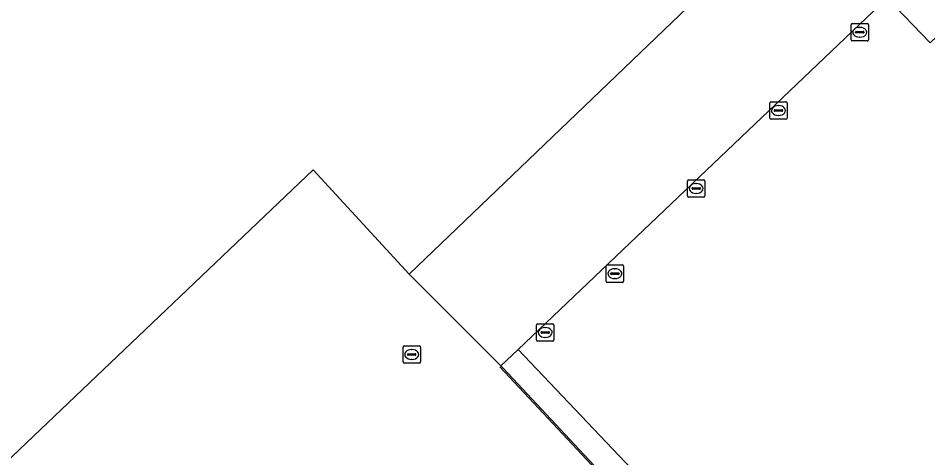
# Model space of a CAD drawing. Extents: x 156141 to 158132, y 385651 to 388333.
# Drawn here: x 156670.3 to 156722.3, y 388138.1 to 388163.2 of the extents above; entities that cross this region are included whole.
import ezdxf

# ---------------------------------------------------------------- set-up
doc = ezdxf.new("R2010")
doc.units = 0
for name, color, linetype in [('IMGEO_Grasland_agrarisch', 7, 'Continuous'), ('IMGEO_Groenvoorziening', 7, 'Continuous'), ('IMGEO_Kolk', 7, 'Continuous'), ('IMGEO_Lijnafwatering', 7, 'Continuous'), ('IMGEO_Parkeervlak_gesloten', 7, 'Continuous'), ('IMGEO_Rijbaan_lokaal_gesloten', 7, 'Continuous'), ('IMGEO_Rioolput', 7, 'Continuous')]:
    doc.layers.add(name, color=color, linetype=linetype)

msp = doc.modelspace()

# ---------------------------------------------------------------- linework, layer by layer
at = {"layer": 'IMGEO_Grasland_agrarisch'}
for points in [[(156687.199, 388154.591), (156692.7, 388148.628), (156754.128, 388207.456), (156767.332, 388196.734), (156768.893, 388195.441), (156770.502, 388194.236), (156772.103, 388193.058), (156783.698, 388185.187)], [(156600.051, 388071.963), (156646.005, 388115.411), (156687.199, 388154.591)]]:
    msp.add_lwpolyline(points, dxfattribs=at)
at = {"layer": 'IMGEO_Groenvoorziening'}
msp.add_lwpolyline([(156720.025, 388164.421), (156722.478, 388161.84), (156753.902, 388191.71), (156763.335, 388181.784)], dxfattribs=at)
msp.add_lwpolyline([(156698.919, 388144.327), (156697.941, 388143.396), (156698.079, 388143.248), (156706.487, 388134.255), (156732.962, 388106.561), (156732.988, 388106.533), (156733.965, 388107.459), (156733.142, 388108.325)], close=True, dxfattribs=at)
at = {"layer": 'IMGEO_Kolk'}
for p, q in [((156718.025, 388162.948), (156718.877, 388162.948)), ((156717.95, 388162.022), (156717.95, 388162.874)), ((156718.209, 388162.442), (156718.209, 388162.454)), ((156718.647, 388162.405), (156718.249, 388162.405)), ((156718.252, 388162.491), (156718.65, 388162.491)), ((156718.438, 388162.728), (156718.463, 388162.728)), ((156718.693, 388162.454), (156718.693, 388162.442)), ((156718.951, 388162.874), (156718.951, 388162.022)), ((156718.877, 388161.948), (156718.025, 388161.948)), ((156718.461, 388162.168), (156718.436, 388162.168)), ((156713.302, 388157.55), (156713.302, 388158.402)), ((156713.377, 388158.476), (156714.229, 388158.476)), ((156713.79, 388158.256), (156713.815, 388158.256)), ((156714.303, 388158.402), (156714.303, 388157.55)), ((156713.561, 388157.97), (156713.561, 388157.982)), ((156713.999, 388157.933), (156713.601, 388157.933)), ((156713.604, 388158.019), (156714.002, 388158.019)), ((156713.813, 388157.696), (156713.788, 388157.696)), ((156714.045, 388157.982), (156714.045, 388157.97)), ((156714.229, 388157.476), (156713.377, 388157.476)), ((156708.6, 388153.099), (156708.6, 388153.951)), ((156708.675, 388154.025), (156709.527, 388154.025)), ((156708.859, 388153.519), (156708.859, 388153.531)), ((156708.902, 388153.568), (156709.3, 388153.568)), ((156709.088, 388153.805), (156709.113, 388153.805)), ((156709.343, 388153.531), (156709.343, 388153.519)), ((156709.601, 388153.951), (156709.601, 388153.099)), ((156709.527, 388153.025), (156708.675, 388153.025)), ((156709.297, 388153.482), (156708.899, 388153.482)), ((156709.111, 388153.245), (156709.086, 388153.245)), ((156703.952, 388148.235), (156703.952, 388149.087)), ((156704.027, 388149.161), (156704.879, 388149.161)), ((156704.44, 388148.941), (156704.465, 388148.941)), ((156704.953, 388149.087), (156704.953, 388148.235)), ((156704.211, 388148.655), (156704.211, 388148.667)), ((156704.649, 388148.618), (156704.251, 388148.618)), ((156704.254, 388148.704), (156704.652, 388148.704)), ((156704.463, 388148.381), (156704.438, 388148.381)), ((156704.695, 388148.667), (156704.695, 388148.655)), ((156704.879, 388148.161), (156704.027, 388148.161)), ((156700.045, 388145.801), (156700.897, 388145.801)), ((156699.97, 388144.875), (156699.97, 388145.727)), ((156700.229, 388145.295), (156700.229, 388145.307)), ((156700.667, 388145.258), (156700.269, 388145.258)), ((156700.272, 388145.344), (156700.67, 388145.344)), ((156700.458, 388145.581), (156700.483, 388145.581)), ((156700.713, 388145.307), (156700.713, 388145.295)), ((156700.971, 388145.727), (156700.971, 388144.875)), ((156700.897, 388144.801), (156700.045, 388144.801)), ((156700.481, 388145.021), (156700.456, 388145.021))]:
    msp.add_line(p, q, dxfattribs=at)
for points in [[(156718.025, 388162.948), (156718.877, 388162.948)], [(156717.95, 388162.022), (156717.95, 388162.874)], [(156718.951, 388162.874), (156718.951, 388162.022)], [(156718.877, 388161.948), (156718.025, 388161.948)], [(156713.302, 388157.55), (156713.302, 388158.402)], [(156713.377, 388158.476), (156714.229, 388158.476)], [(156714.303, 388158.402), (156714.303, 388157.55)], [(156714.229, 388157.476), (156713.377, 388157.476)], [(156708.6, 388153.099), (156708.6, 388153.951)], [(156708.675, 388154.025), (156709.527, 388154.025)], [(156709.601, 388153.951), (156709.601, 388153.099)], [(156709.527, 388153.025), (156708.675, 388153.025)], [(156703.952, 388148.235), (156703.952, 388149.087)], [(156704.027, 388149.161), (156704.879, 388149.161)], [(156704.953, 388149.087), (156704.953, 388148.235)], [(156704.879, 388148.161), (156704.027, 388148.161)], [(156700.045, 388145.801), (156700.897, 388145.801)], [(156699.97, 388144.875), (156699.97, 388145.727)], [(156700.971, 388145.727), (156700.971, 388144.875)], [(156700.897, 388144.801), (156700.045, 388144.801)]]:
    msp.add_lwpolyline(points, dxfattribs=at)
for centre, radius, start, end in [((156718.027, 388162.872), 0.0765, 91.552, 178.448), ((156718.027, 388162.872), 0.0765, 91.552, 178.448), ((156718.875, 388162.872), 0.0765, 1.552, 88.448), ((156718.875, 388162.872), 0.0765, 1.552, 88.448), ((156718.249, 388162.451), 0.0403, 85.8775, 175.7526), ((156718.246, 388162.441), 0.0366, 178.938, 274.7102), ((156718.65, 388162.448), 0.043, 264.8664, 352.4533), ((156718.654, 388162.453), 0.0386, 1.7309, 96.639), ((156718.027, 388162.024), 0.0765, 181.552, 268.448), ((156718.027, 388162.024), 0.0765, 181.552, 268.448), ((156718.875, 388162.024), 0.0765, 271.552, 358.448), ((156718.875, 388162.024), 0.0765, 271.552, 358.448), ((156713.379, 388158.4), 0.0765, 91.552, 178.448), ((156713.379, 388158.4), 0.0765, 91.552, 178.448), ((156714.227, 388158.4), 0.0765, 1.552, 88.448), ((156714.227, 388158.4), 0.0765, 1.552, 88.448), ((156713.601, 388157.979), 0.0403, 85.8775, 175.7526), ((156713.598, 388157.969), 0.0366, 178.938, 274.7102), ((156714.002, 388157.976), 0.043, 264.8664, 352.4533), ((156714.006, 388157.981), 0.0386, 1.7309, 96.639), ((156713.379, 388157.552), 0.0765, 181.552, 268.448), ((156713.379, 388157.552), 0.0765, 181.552, 268.448), ((156714.227, 388157.552), 0.0765, 271.552, 358.448), ((156714.227, 388157.552), 0.0765, 271.552, 358.448), ((156708.677, 388153.949), 0.0765, 91.552, 178.448), ((156708.677, 388153.949), 0.0765, 91.552, 178.448), ((156708.899, 388153.528), 0.0403, 85.8775, 175.7526), ((156709.304, 388153.53), 0.0386, 1.7309, 96.639), ((156709.525, 388153.949), 0.0765, 1.552, 88.448), ((156709.525, 388153.949), 0.0765, 1.552, 88.448), ((156708.677, 388153.101), 0.0765, 181.552, 268.448), ((156708.677, 388153.101), 0.0765, 181.552, 268.448), ((156708.896, 388153.518), 0.0366, 178.938, 274.7102), ((156709.3, 388153.525), 0.043, 264.8664, 352.4533), ((156709.525, 388153.101), 0.0765, 271.552, 358.448), ((156709.525, 388153.101), 0.0765, 271.552, 358.448), ((156704.029, 388149.085), 0.0765, 91.552, 178.448), ((156704.029, 388149.085), 0.0765, 91.552, 178.448), ((156704.877, 388149.085), 0.0765, 1.552, 88.448), ((156704.877, 388149.085), 0.0765, 1.552, 88.448), ((156704.251, 388148.664), 0.0403, 85.8775, 175.7526), ((156704.248, 388148.654), 0.0366, 178.938, 274.7102), ((156704.652, 388148.661), 0.043, 264.8664, 352.4533), ((156704.656, 388148.666), 0.0386, 1.7309, 96.639), ((156704.029, 388148.237), 0.0765, 181.552, 268.448), ((156704.029, 388148.237), 0.0765, 181.552, 268.448), ((156704.877, 388148.237), 0.0765, 271.552, 358.448), ((156704.877, 388148.237), 0.0765, 271.552, 358.448), ((156700.047, 388145.725), 0.0765, 91.552, 178.448), ((156700.047, 388145.725), 0.0765, 91.552, 178.448), ((156700.895, 388145.725), 0.0765, 1.552, 88.448), ((156700.895, 388145.725), 0.0765, 1.552, 88.448), ((156700.269, 388145.304), 0.0403, 85.8775, 175.7526), ((156700.266, 388145.294), 0.0366, 178.938, 274.7102), ((156700.67, 388145.301), 0.043, 264.8664, 352.4533), ((156700.674, 388145.306), 0.0386, 1.7309, 96.639), ((156700.047, 388144.877), 0.0765, 181.552, 268.448), ((156700.047, 388144.877), 0.0765, 181.552, 268.448), ((156700.895, 388144.877), 0.0765, 271.552, 358.448), ((156700.895, 388144.877), 0.0765, 271.552, 358.448)]:
    msp.add_arc(centre, radius, start, end, dxfattribs=at)
for centre, major_axis, ratio, start_param, end_param in [((156718.437, 388162.448), (-0.387, 0.002), 0.722429, 4.712389, 7.853982), ((156718.462, 388162.448), (-0.39, 0.002), 0.717154, 1.570796, 4.712389), ((156713.789, 388157.976), (-0.387, 0.002), 0.722429, 4.712389, 7.853982), ((156713.814, 388157.976), (-0.39, 0.002), 0.717154, 1.570796, 4.712389), ((156709.087, 388153.525), (-0.387, 0.002), 0.722429, 4.712389, 7.853982), ((156709.112, 388153.525), (-0.39, 0.002), 0.717154, 1.570796, 4.712389), ((156704.439, 388148.661), (-0.387, 0.002), 0.722429, 4.712389, 7.853982), ((156704.464, 388148.661), (-0.39, 0.002), 0.717154, 1.570796, 4.712389), ((156700.457, 388145.301), (-0.387, 0.002), 0.722429, 4.712389, 7.853982), ((156700.482, 388145.301), (-0.39, 0.002), 0.717154, 1.570796, 4.712389)]:
    msp.add_ellipse(centre, major_axis=major_axis, ratio=ratio, start_param=start_param, end_param=end_param, dxfattribs=at)
at = {"layer": 'IMGEO_Lijnafwatering'}
msp.add_lwpolyline([(156706.432, 388134.204), (156697.886, 388143.345)], dxfattribs=at)
at = {"layer": 'IMGEO_Parkeervlak_gesloten'}
msp.add_lwpolyline([(156763.335, 388181.784), (156753.902, 388191.71), (156722.478, 388161.84), (156720.025, 388164.421), (156698.919, 388144.327), (156733.142, 388108.325), (156765.107, 388138.665), (156762.117, 388141.813), (156761.753, 388141.468), (156761.23, 388142.021), (156761.593, 388142.365), (156758.223, 388145.914)], dxfattribs=at)
at = {"layer": 'IMGEO_Rijbaan_lokaal_gesloten'}
for points in [[(156783.698, 388185.187), (156772.103, 388193.058), (156770.502, 388194.236), (156768.893, 388195.441), (156767.332, 388196.734), (156754.128, 388207.456), (156692.7, 388148.628), (156697.941, 388143.396), (156698.919, 388144.327), (156720.025, 388164.421), (156720.275, 388164.659), (156720.65, 388164.262), (156746.901, 388189.194)], [(156646.532, 388023.876), (156651.463, 388028.623), (156651.226, 388028.872), (156732.524, 388106.093), (156732.988, 388106.533), (156732.962, 388106.561), (156706.487, 388134.255), (156698.079, 388143.248), (156697.941, 388143.396), (156692.7, 388148.628), (156687.199, 388154.591), (156646.005, 388115.411), (156600.051, 388071.963)]]:
    msp.add_lwpolyline(points, dxfattribs=at)
at = {"layer": 'IMGEO_Rioolput'}
for p, q in [((156692.342, 388143.619), (156692.342, 388144.471)), ((156692.417, 388144.545), (156693.269, 388144.545)), ((156692.83, 388144.325), (156692.855, 388144.325)), ((156693.343, 388144.471), (156693.343, 388143.619)), ((156692.601, 388144.039), (156692.601, 388144.051)), ((156693.039, 388144.002), (156692.641, 388144.002)), ((156692.644, 388144.088), (156693.042, 388144.088)), ((156692.853, 388143.765), (156692.828, 388143.765)), ((156693.085, 388144.051), (156693.085, 388144.039)), ((156693.269, 388143.545), (156692.417, 388143.545))]:
    msp.add_line(p, q, dxfattribs=at)
for points in [[(156692.342, 388143.619), (156692.342, 388144.471)], [(156692.417, 388144.545), (156693.269, 388144.545)], [(156693.343, 388144.471), (156693.343, 388143.619)], [(156693.269, 388143.545), (156692.417, 388143.545)]]:
    msp.add_lwpolyline(points, dxfattribs=at)
for centre, radius, start, end in [((156692.419, 388144.469), 0.0765, 91.552, 178.448), ((156692.419, 388144.469), 0.0765, 91.552, 178.448), ((156693.267, 388144.469), 0.0765, 1.552, 88.448), ((156693.267, 388144.469), 0.0765, 1.552, 88.448), ((156692.641, 388144.048), 0.0403, 85.8775, 175.7526), ((156692.638, 388144.038), 0.0366, 178.938, 274.7102), ((156693.042, 388144.045), 0.043, 264.8664, 352.4533), ((156693.046, 388144.05), 0.0386, 1.7309, 96.639), ((156692.419, 388143.621), 0.0765, 181.552, 268.448), ((156692.419, 388143.621), 0.0765, 181.552, 268.448), ((156693.267, 388143.621), 0.0765, 271.552, 358.448), ((156693.267, 388143.621), 0.0765, 271.552, 358.448)]:
    msp.add_arc(centre, radius, start, end, dxfattribs=at)
for centre, major_axis, ratio, start_param, end_param in [((156692.829, 388144.045), (-0.387, 0.002), 0.722429, 4.712389, 7.853982), ((156692.854, 388144.045), (-0.39, 0.002), 0.717154, 1.570796, 4.712389)]:
    msp.add_ellipse(centre, major_axis=major_axis, ratio=ratio, start_param=start_param, end_param=end_param, dxfattribs=at)

doc.saveas('drawing.dxf')
